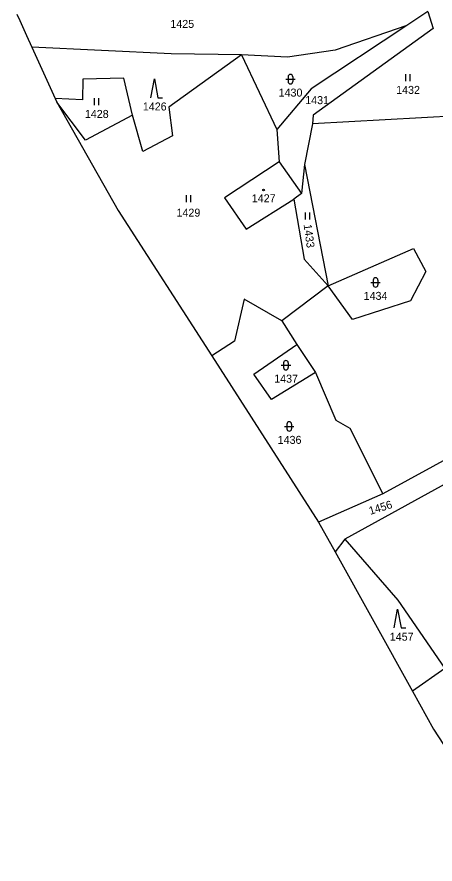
# Model space of a CAD drawing. Extents: x -670359 to -660124, y -978807 to -970072.
# Drawn here: x -669351.9 to -669263, y -978778.4 to -978598.5 of the extents above; entities that cross this region are included whole.
import ezdxf

# ---------------------------------------------------------------- set-up
doc = ezdxf.new("R2010")
doc.units = 0
for name, color, linetype in [('Hranice kat_území', 7, 'Continuous'), ('Hranice parcel', 7, 'Continuous'), ('Parcelní čísla', 7, 'Continuous'), ('Značky budov', 7, 'Continuous'), ('Značky kultur', 7, 'Continuous')]:
    doc.layers.add(name, color=color, linetype=linetype)

msp = doc.modelspace()

# ---------------------------------------------------------------- linework, layer by layer
at = {"layer": 'Hranice kat_území'}
for points in [[(-669351.92, -978597.94), (-669351.29, -978599.32)], [(-669351.29, -978599.32), (-669349.86, -978602.47)], [(-669349.86, -978602.47), (-669348.75, -978604.93)], [(-669348.75, -978604.93), (-669343.8, -978615.86)], [(-669343.8, -978615.86), (-669343.44, -978616.67)], [(-669343.44, -978616.67), (-669330.41, -978639.64)], [(-669330.41, -978639.64), (-669310.53, -978670.53)], [(-669310.53, -978670.53), (-669287.79, -978705.84)], [(-669287.79, -978705.84), (-669284.31, -978712.09)], [(-669284.31, -978712.09), (-669267.86, -978741.7)], [(-669267.86, -978741.7), (-669263.36, -978749.8)], [(-669263.36, -978749.8), (-669244.69, -978778.42)]]:
    msp.add_lwpolyline(points, dxfattribs=at)
at = {"layer": 'Hranice parcel'}
for points in [[(-669264.6, -978597.37), (-669269.04, -978600.36)], [(-669264.6, -978597.37), (-669263.44, -978600.98)], [(-669269.04, -978600.36), (-669289.35, -978613.82)], [(-669263.44, -978600.98), (-669288.93, -978619.42)], [(-669269.04, -978600.36), (-669284.3, -978605.63)], [(-669319.13, -978606.38), (-669348.75, -978604.93)], [(-669284.3, -978605.63), (-669294.4, -978607.12)], [(-669304.16, -978606.62), (-669319.65, -978617.73)], [(-669304.16, -978606.62), (-669319.13, -978606.38)], [(-669294.4, -978607.12), (-669304.16, -978606.62)], [(-669304.16, -978606.62), (-669296.65, -978622.46)], [(-669337.92, -978611.77), (-669337.97, -978616.17)], [(-669329.19, -978611.55), (-669337.92, -978611.77)], [(-669327.35, -978619.41), (-669329.19, -978611.55)], [(-669289.35, -978613.82), (-669296.65, -978622.46)], [(-669337.97, -978616.17), (-669343.8, -978615.86)], [(-669337.34, -978624.74), (-669343.44, -978616.67)], [(-669319.65, -978617.73), (-669318.83, -978623.82)], [(-669327.35, -978619.41), (-669337.34, -978624.74)], [(-669325.19, -978627.11), (-669327.35, -978619.41)], [(-669288.93, -978619.42), (-669289.11, -978621.26)], [(-669258.19, -978619.51), (-669289.11, -978621.26)], [(-669289.11, -978621.26), (-669290.8, -978629.88)], [(-669296.65, -978622.46), (-669296.16, -978629.34)], [(-669318.83, -978623.82), (-669325.19, -978627.11)], [(-669296.16, -978629.34), (-669307.77, -978636.97)], [(-669296.16, -978629.34), (-669291.43, -978636.03)], [(-669290.8, -978629.88), (-669291.43, -978636.03)], [(-669290.8, -978629.88), (-669285.79, -978655.61)], [(-669291.43, -978636.03), (-669293.04, -978637.21)], [(-669307.77, -978636.97), (-669303.19, -978643.58)], [(-669303.19, -978643.58), (-669293.04, -978637.21)], [(-669293.04, -978637.21), (-669290.85, -978649.95)], [(-669285.79, -978655.61), (-669267.62, -978647.73)], [(-669267.62, -978647.73), (-669265.03, -978652.63)], [(-669290.85, -978649.95), (-669285.79, -978655.61)], [(-669265.03, -978652.63), (-669268.29, -978658.84)], [(-669285.79, -978655.61), (-669295.64, -978663.1)], [(-669280.58, -978662.78), (-669285.79, -978655.61)], [(-669303.59, -978658.46), (-669305.69, -978667.39)], [(-669295.64, -978663.1), (-669303.59, -978658.46)], [(-669268.29, -978658.84), (-669280.58, -978662.78)], [(-669295.64, -978663.1), (-669292.41, -978668.09)], [(-669305.69, -978667.39), (-669310.53, -978670.53)], [(-669301.6, -978674.39), (-669292.41, -978668.09)], [(-669292.41, -978668.09), (-669288.47, -978674.06)], [(-669288.47, -978674.06), (-669297.81, -978679.79)], [(-669288.47, -978674.06), (-669284.17, -978684.18)], [(-669297.81, -978679.79), (-669301.6, -978674.39)], [(-669284.17, -978684.18), (-669281.15, -978685.89)], [(-669281.15, -978685.89), (-669274.17, -978699.8)], [(-669258.23, -978691.1), (-669274.17, -978699.8)], [(-669256.11, -978695.04), (-669282.2, -978709.4)], [(-669274.17, -978699.8), (-669287.79, -978705.84)], [(-669282.2, -978709.4), (-669284.31, -978712.09)], [(-669282.2, -978709.4), (-669270.97, -978722.4)], [(-669270.97, -978722.4), (-669260.95, -978736.9)], [(-669260.95, -978736.9), (-669267.86, -978741.7)]]:
    msp.add_lwpolyline(points, dxfattribs=at)
at = {"layer": 'Značky budov'}
msp.add_circle((-669299.5, -978635.3), 0.175, dxfattribs=at)
at = {"layer": 'Značky kultur'}
for p, q in [((-669269.32, -978610.69), (-669269.32, -978612.19)), ((-669268.32, -978612.19), (-669268.32, -978610.69)), ((-669294.8, -978611.76), (-669292.8, -978611.76)), ((-669294.3, -978611.26), (-669294.3, -978612.26)), ((-669293.3, -978611.26), (-669293.3, -978612.26)), ((-669335.48, -978615.79), (-669335.48, -978617.29)), ((-669334.48, -978617.29), (-669334.48, -978615.79)), ((-669315.94, -978636.38), (-669315.94, -978637.88)), ((-669314.94, -978637.88), (-669314.94, -978636.38)), ((-669290.69, -978640.04), (-669290.69, -978641.54)), ((-669289.69, -978641.54), (-669289.69, -978640.04)), ((-669276.69, -978654.92), (-669274.69, -978654.92)), ((-669276.19, -978654.42), (-669276.19, -978655.42)), ((-669275.19, -978654.42), (-669275.19, -978655.42)), ((-669295.24, -978672), (-669295.24, -978673)), ((-669294.24, -978672), (-669294.24, -978673)), ((-669295.74, -978672.5), (-669293.74, -978672.5)), ((-669295.04, -978685.5), (-669293.04, -978685.5)), ((-669294.54, -978685), (-669294.54, -978686)), ((-669293.54, -978685), (-669293.54, -978686))]:
    msp.add_line(p, q, dxfattribs=at)
for points in [[(-669323.45, -978615.71), (-669322.7, -978611.71), (-669321.95, -978615.71), (-669320.95, -978615.71)], [(-669271.77, -978728.29), (-669271.02, -978724.29), (-669270.27, -978728.29), (-669269.27, -978728.29)]]:
    msp.add_lwpolyline(points, dxfattribs=at)
msp.add_circle((-669299.5, -978635.3), 0.175, dxfattribs=at)
for centre, start, end in [((-669293.8, -978611.26), 0, 180), ((-669293.8, -978612.26), 180, 0), ((-669275.69, -978654.42), 0, 180), ((-669275.69, -978655.42), 180, 0), ((-669294.74, -978672), 0, 180), ((-669294.74, -978673), 180, 0), ((-669294.04, -978685), 0, 180), ((-669294.04, -978686), 180, 0)]:
    msp.add_arc(centre, 0.5, start, end, dxfattribs=at)

# ---------------------------------------------------------------- texts
at = {"layer": 'Parcelní čísla'}
for s, rotation, p in [('1425', 0.2413, (-669319.31, -978600.89)), ('1433', 277.7836, (-669290.99, -978642.66)), ('1456', 17.3005, (-669276.82, -978704.28))]:
    msp.add_text(s, height=1.7, rotation=rotation, dxfattribs=at).set_placement(p)
for s, p in [('1430', (-669296.3, -978615.46)), ('1432', (-669271.32, -978614.89)), ('1431', (-669290.65, -978617.06)), ('1428', (-669337.48, -978619.99)), ('1426', (-669325.16, -978618.41)), ('1427', (-669302, -978637.9)), ('1429', (-669318, -978640.95)), ('1434', (-669278.23, -978658.62)), ('1437', (-669297.24, -978676.2)), ('1436', (-669296.5, -978689.2)), ('1457', (-669272.67, -978730.99))]:
    msp.add_text(s, height=1.7, dxfattribs=at).set_placement(p)

doc.saveas('drawing.dxf')
